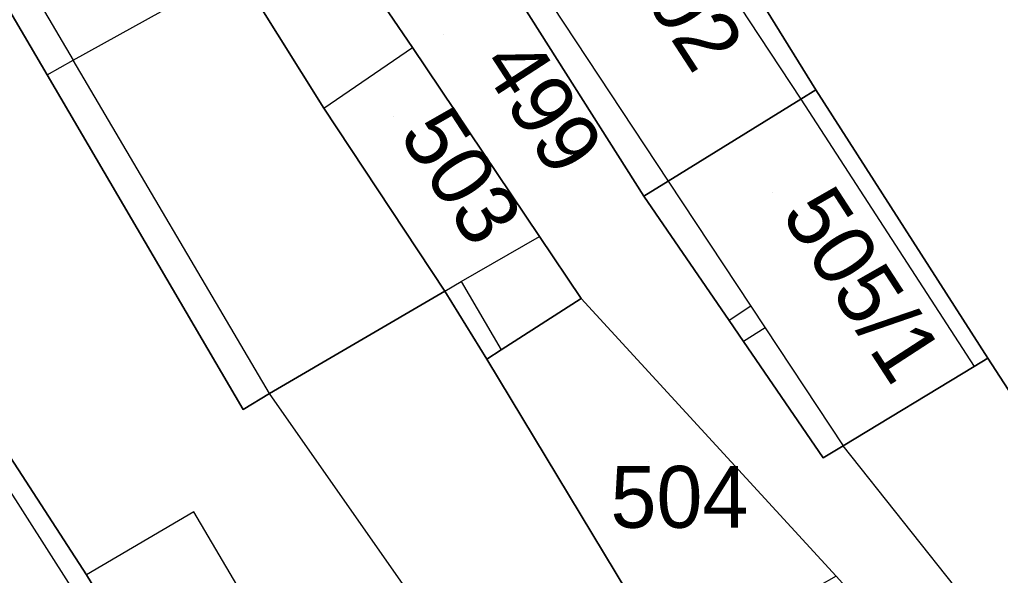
# Model space of a CAD drawing. Extents: x -263943 to -261149, y -1236934 to -1230686.
# Drawn here: x -262729.3 to -262697.57, y -1235475.89 to -1235457.91 of the extents above; entities that cross this region are included whole.
import ezdxf

# ---------------------------------------------------------------- set-up
doc = ezdxf.new("R2010")
doc.units = 0
for name, color, linetype in [('body_kn', 7, 'Continuous'), ('kladpar_druhypozemkov', 7, 'Continuous'), ('kladpar_hranice', 7, 'Continuous'), ('kladpar_parcelnecisla', 7, 'Continuous'), ('kladpar_plochy', 7, 'Continuous'), ('zappar_hrandruhpozemk', 7, 'Continuous')]:
    doc.layers.add(name, color=color, linetype=linetype)

msp = doc.modelspace()

# ---------------------------------------------------------------- linework, layer by layer
at = {"layer": 'body_kn'}
for p, q in [((-262705.7, -1235457.95), (-262705.7, -1235457.95)), ((-262716.59, -1235458.82), (-262716.59, -1235458.82)), ((-262727.56, -1235459.23), (-262727.56, -1235459.23)), ((-262728.4, -1235459.7), (-262728.4, -1235459.7)), ((-262728.4, -1235459.7), (-262728.4, -1235459.7)), ((-262703.54, -1235460.19), (-262703.54, -1235460.19)), ((-262704.03, -1235460.49), (-262704.03, -1235460.49)), ((-262704.03, -1235460.49), (-262704.03, -1235460.49)), ((-262719.46, -1235460.78), (-262719.46, -1235460.78)), ((-262719.46, -1235460.78), (-262719.46, -1235460.78)), ((-262708.32, -1235463.14), (-262708.32, -1235463.14)), ((-262708.32, -1235463.14), (-262708.32, -1235463.14)), ((-262709.11, -1235463.63), (-262709.11, -1235463.63)), ((-262709.11, -1235463.63), (-262709.11, -1235463.63)), ((-262712.48, -1235464.93), (-262712.48, -1235464.93)), ((-262715.01, -1235466.39), (-262715.01, -1235466.39)), ((-262715.54, -1235466.7), (-262715.54, -1235466.7)), ((-262715.54, -1235466.7), (-262715.54, -1235466.7)), ((-262711.13, -1235466.94), (-262711.13, -1235466.94)), ((-262705.65, -1235467.18), (-262705.65, -1235467.18)), ((-262705.65, -1235467.18), (-262705.65, -1235467.18)), ((-262706.35, -1235467.65), (-262706.35, -1235467.65)), ((-262705.18, -1235467.88), (-262705.18, -1235467.88)), ((-262705.18, -1235467.88), (-262705.18, -1235467.88)), ((-262713.72, -1235468.6), (-262713.72, -1235468.6)), ((-262705.88, -1235468.33), (-262705.88, -1235468.33)), ((-262714.18, -1235468.9), (-262714.18, -1235468.9)), ((-262714.18, -1235468.9), (-262714.18, -1235468.9)), ((-262697.98, -1235468.86), (-262697.98, -1235468.86)), ((-262698.42, -1235469.13), (-262698.42, -1235469.13)), ((-262698.42, -1235469.13), (-262698.42, -1235469.13)), ((-262721.21, -1235470.01), (-262721.21, -1235470.01)), ((-262721.21, -1235470.01), (-262721.21, -1235470.01)), ((-262722.06, -1235470.52), (-262722.06, -1235470.52)), ((-262702.66, -1235471.7), (-262702.66, -1235471.7)), ((-262703.31, -1235472.09), (-262703.31, -1235472.09)), ((-262723.66, -1235473.83), (-262723.66, -1235473.83)), ((-262727.13, -1235475.87), (-262727.13, -1235475.87))]:
    msp.add_line(p, q, dxfattribs=at)
at = {"layer": 'kladpar_druhypozemkov'}
for p, q in [((-262715.58, -1235458.41), (-262715.58, -1235458.41)), ((-262717.2, -1235461.05), (-262717.2, -1235461.05)), ((-262704.95, -1235463.5), (-262704.95, -1235463.5)), ((-262708.95, -1235472.2), (-262708.95, -1235472.2))]:
    msp.add_line(p, q, dxfattribs=at)
at = {"layer": 'kladpar_hranice'}
for points in [[(-262691.95, -1235494), (-262702.28, -1235476.58), (-262702.89, -1235475.91), (-262711.13, -1235466.94), (-262712.48, -1235464.93), (-262716.59, -1235458.82), (-262718.89, -1235455.44), (-262731.08, -1235436.91), (-262729.09, -1235435.62), (-262728.32, -1235437.09), (-262725.8, -1235441.9), (-262724.01, -1235445.03), (-262721.55, -1235443.84), (-262721.04, -1235444.94), (-262720.2, -1235444.51), (-262715.59, -1235453.4), (-262712.75, -1235457.88), (-262709.11, -1235463.63)], [(-262721.68, -1235457.22), (-262719.46, -1235460.78), (-262715.54, -1235466.7), (-262721.21, -1235470.01), (-262722.06, -1235470.52), (-262728.4, -1235459.7), (-262733.32, -1235451.32), (-262734.17, -1235451.06), (-262735.11, -1235449.71), (-262734.85, -1235448.78), (-262737.07, -1235444.89), (-262736.31, -1235444.38), (-262737.16, -1235442.77), (-262731.74, -1235439.32), (-262731.46, -1235439.14), (-262726.66, -1235447.47), (-262721.77, -1235455.95), (-262722.28, -1235456.29), (-262721.68, -1235457.22)], [(-262723.45, -1235481.91), (-262727.13, -1235475.87), (-262737.45, -1235459.96), (-262740.75, -1235454.32), (-262744.35, -1235448.17), (-262744.64, -1235447.67), (-262740.8, -1235445.23), (-262737.16, -1235442.77), (-262736.31, -1235444.38), (-262737.07, -1235444.89), (-262734.85, -1235448.78), (-262735.11, -1235449.71), (-262734.17, -1235451.06), (-262733.32, -1235451.32), (-262728.4, -1235459.7), (-262722.06, -1235470.52), (-262721.21, -1235470.01), (-262715.54, -1235466.7)], [(-262721.82, -1235484.58), (-262717.74, -1235491.26), (-262728.27, -1235497.45), (-262731.82, -1235491.46), (-262747.86, -1235465.24), (-262754.18, -1235454.77), (-262755.37, -1235452.8), (-262745.47, -1235446.26), (-262744.64, -1235447.67), (-262744.35, -1235448.17), (-262740.75, -1235454.32), (-262737.45, -1235459.96), (-262727.13, -1235475.87), (-262723.45, -1235481.91), (-262721.82, -1235484.58)], [(-262704.03, -1235460.49), (-262708.32, -1235463.14), (-262709.11, -1235463.63), (-262712.75, -1235457.88), (-262715.59, -1235453.4), (-262715, -1235453.02), (-262710.59, -1235450.17), (-262709.57, -1235452.03), (-262708.98, -1235451.69), (-262705.14, -1235457.61), (-262703.54, -1235460.19), (-262704.03, -1235460.49)], [(-262681.79, -1235467.13), (-262687.97, -1235470.37), (-262693.54, -1235475.71), (-262697.98, -1235468.86), (-262703.54, -1235460.19), (-262705.14, -1235457.61), (-262701.61, -1235455.48), (-262699.05, -1235453.93), (-262698.47, -1235453.58), (-262692.61, -1235450.05), (-262685.72, -1235460.57), (-262683.41, -1235464.09), (-262681.79, -1235467.13)], [(-262714.18, -1235468.9), (-262715.54, -1235466.7), (-262719.46, -1235460.78), (-262721.68, -1235457.22), (-262718.89, -1235455.44), (-262716.59, -1235458.82), (-262712.48, -1235464.93), (-262711.13, -1235466.94), (-262713.72, -1235468.6), (-262714.18, -1235468.9)], [(-262698.42, -1235469.13), (-262702.66, -1235471.7), (-262703.31, -1235472.09), (-262705.88, -1235468.33), (-262706.35, -1235467.65), (-262709.11, -1235463.63), (-262708.32, -1235463.14), (-262704.03, -1235460.49), (-262703.54, -1235460.19), (-262697.98, -1235468.86), (-262698.42, -1235469.13)], [(-262709.11, -1235463.63), (-262706.35, -1235467.65), (-262705.88, -1235468.33), (-262703.31, -1235472.09), (-262702.66, -1235471.7), (-262698.42, -1235469.13), (-262697.98, -1235468.86), (-262693.54, -1235475.71)], [(-262715.54, -1235466.7), (-262714.18, -1235468.9), (-262708.12, -1235478.96)], [(-262708.12, -1235478.96), (-262714.18, -1235468.9), (-262713.72, -1235468.6), (-262711.13, -1235466.94), (-262702.89, -1235475.91), (-262703.46, -1235476.24), (-262707.44, -1235478.54), (-262708.12, -1235478.96)]]:
    msp.add_lwpolyline(points, dxfattribs=at)
at = {"layer": 'kladpar_plochy'}
for points in [[(-262702.89, -1235475.91), (-262711.13, -1235466.94), (-262712.48, -1235464.93), (-262716.59, -1235458.82), (-262718.89, -1235455.44), (-262731.08, -1235436.91), (-262729.09, -1235435.62), (-262728.32, -1235437.09), (-262725.8, -1235441.9), (-262724.01, -1235445.03), (-262721.55, -1235443.84), (-262721.04, -1235444.94), (-262720.2, -1235444.51), (-262715.59, -1235453.4), (-262712.75, -1235457.88), (-262709.11, -1235463.63), (-262706.35, -1235467.65), (-262705.88, -1235468.33), (-262703.31, -1235472.09), (-262702.66, -1235471.7), (-262698.42, -1235469.13), (-262697.98, -1235468.86), (-262693.54, -1235475.71)], [(-262723.45, -1235481.91), (-262727.13, -1235475.87), (-262737.45, -1235459.96), (-262740.75, -1235454.32), (-262744.35, -1235448.17), (-262744.64, -1235447.67), (-262740.8, -1235445.23), (-262737.16, -1235442.77), (-262736.31, -1235444.38), (-262737.07, -1235444.89), (-262734.85, -1235448.78), (-262735.11, -1235449.71), (-262734.17, -1235451.06), (-262733.32, -1235451.32), (-262728.4, -1235459.7), (-262722.06, -1235470.52), (-262721.21, -1235470.01), (-262715.54, -1235466.7), (-262714.18, -1235468.9), (-262708.12, -1235478.96)]]:
    msp.add_lwpolyline(points, dxfattribs=at)
for points in [[(-262721.68, -1235457.22), (-262719.46, -1235460.78), (-262715.54, -1235466.7), (-262721.21, -1235470.01), (-262722.06, -1235470.52), (-262728.4, -1235459.7), (-262733.32, -1235451.32), (-262734.17, -1235451.06), (-262735.11, -1235449.71), (-262734.85, -1235448.78), (-262737.07, -1235444.89), (-262736.31, -1235444.38), (-262737.16, -1235442.77), (-262731.74, -1235439.32), (-262731.46, -1235439.14), (-262726.66, -1235447.47), (-262721.77, -1235455.95), (-262722.28, -1235456.29)], [(-262721.82, -1235484.58), (-262717.74, -1235491.26), (-262728.27, -1235497.45), (-262731.82, -1235491.46), (-262747.86, -1235465.24), (-262754.18, -1235454.77), (-262755.37, -1235452.8), (-262745.47, -1235446.26), (-262744.64, -1235447.67), (-262744.35, -1235448.17), (-262740.75, -1235454.32), (-262737.45, -1235459.96), (-262727.13, -1235475.87), (-262723.45, -1235481.91)], [(-262704.03, -1235460.49), (-262708.32, -1235463.14), (-262709.11, -1235463.63), (-262712.75, -1235457.88), (-262715.59, -1235453.4), (-262715, -1235453.02), (-262710.59, -1235450.17), (-262709.57, -1235452.03), (-262708.98, -1235451.69), (-262705.14, -1235457.61), (-262703.54, -1235460.19)], [(-262681.79, -1235467.13), (-262687.97, -1235470.37), (-262693.54, -1235475.71), (-262697.98, -1235468.86), (-262703.54, -1235460.19), (-262705.14, -1235457.61), (-262701.61, -1235455.48), (-262699.05, -1235453.93), (-262698.47, -1235453.58), (-262692.61, -1235450.05), (-262685.72, -1235460.57), (-262683.41, -1235464.09)], [(-262714.18, -1235468.9), (-262715.54, -1235466.7), (-262719.46, -1235460.78), (-262721.68, -1235457.22), (-262718.89, -1235455.44), (-262716.59, -1235458.82), (-262712.48, -1235464.93), (-262711.13, -1235466.94), (-262713.72, -1235468.6)], [(-262698.42, -1235469.13), (-262702.66, -1235471.7), (-262703.31, -1235472.09), (-262705.88, -1235468.33), (-262706.35, -1235467.65), (-262709.11, -1235463.63), (-262708.32, -1235463.14), (-262704.03, -1235460.49), (-262703.54, -1235460.19), (-262697.98, -1235468.86)], [(-262708.12, -1235478.96), (-262714.18, -1235468.9), (-262713.72, -1235468.6), (-262711.13, -1235466.94), (-262702.89, -1235475.91), (-262703.46, -1235476.24), (-262707.44, -1235478.54)]]:
    msp.add_lwpolyline(points, close=True, dxfattribs=at)
at = {"layer": 'zappar_hrandruhpozemk'}
for p, q in [((-262709.57, -1235452.03), (-262705.7, -1235457.95)), ((-262705.7, -1235457.95), (-262704.03, -1235460.49)), ((-262719.46, -1235460.78), (-262716.59, -1235458.82)), ((-262728.4, -1235459.7), (-262727.56, -1235459.23)), ((-262721.21, -1235470.01), (-262727.56, -1235459.23)), ((-262704.03, -1235460.49), (-262698.42, -1235469.13)), ((-262715.01, -1235466.39), (-262712.48, -1235464.93)), ((-262715.54, -1235466.7), (-262715.01, -1235466.39)), ((-262715.01, -1235466.39), (-262713.72, -1235468.6)), ((-262705.65, -1235467.18), (-262706.35, -1235467.65)), ((-262705.18, -1235467.88), (-262705.88, -1235468.33)), ((-262711.92, -1235483.29), (-262721.21, -1235470.01)), ((-262697.44, -1235478.26), (-262702.66, -1235471.7)), ((-262723.66, -1235473.83), (-262727.13, -1235475.87)), ((-262720.07, -1235479.92), (-262723.66, -1235473.83))]:
    msp.add_line(p, q, dxfattribs=at)
for points in [[(-262727.06, -1235447.71), (-262732.5, -1235450.85), (-262727.56, -1235459.23), (-262722.28, -1235456.29)], [(-262715, -1235453.02), (-262712.07, -1235457.46), (-262708.32, -1235463.14)], [(-262737.45, -1235459.96), (-262737.87, -1235460.22), (-262727.72, -1235476.12), (-262722.27, -1235484.85)], [(-262708.32, -1235463.14), (-262705.65, -1235467.18), (-262705.18, -1235467.88), (-262702.66, -1235471.7)]]:
    msp.add_lwpolyline(points, dxfattribs=at)

# ---------------------------------------------------------------- texts
at = {"layer": 'kladpar_parcelnecisla'}
for s, p in [('502', (-262709.895, -1235456.001)), ('499', (-262714.431, -1235459.357)), ('503', (-262717.054, -1235461.638)), ('505/1', (-262704.693, -1235464.212))]:
    msp.add_text(s, height=2, rotation=303, dxfattribs=at).set_placement(p)
msp.add_text('504', height=2, dxfattribs=at).set_placement((-262710.186, -1235474.35))

doc.saveas('drawing.dxf')
